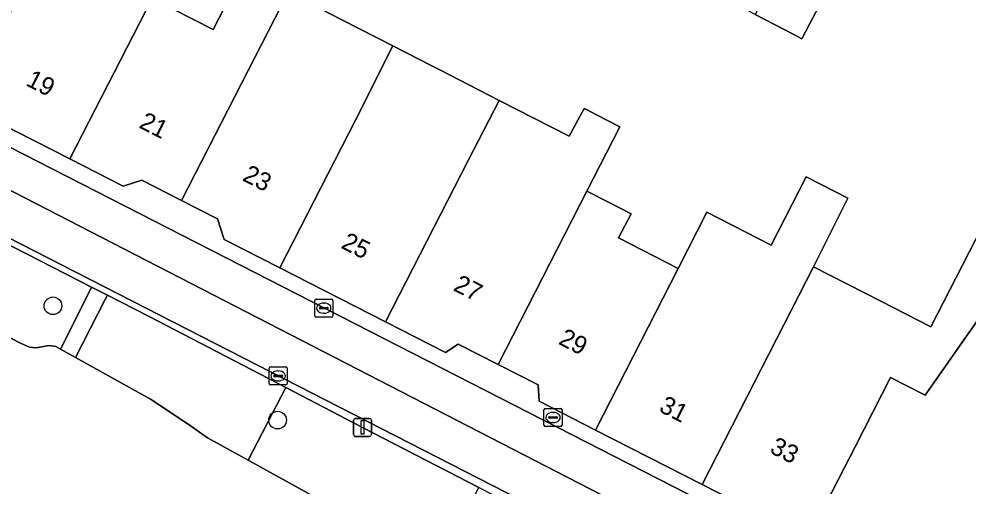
# Model space of a CAD drawing. Extents: x 160349 to 161355, y 381727 to 382854.
# Drawn here: x 161110 to 161162.6, y 382522.6 to 382548.4 of the extents above; entities that cross this region are included whole.
import ezdxf

# ---------------------------------------------------------------- set-up
doc = ezdxf.new("R2010")
doc.units = 0
for name, color, linetype in [('IMGEO_Boom', 7, 'Continuous'), ('IMGEO_Brandkraan', 7, 'Continuous'), ('IMGEO_Erf', 7, 'Continuous'), ('IMGEO_Groenvoorziening', 7, 'Continuous'), ('IMGEO_Kolk', 7, 'Continuous'), ('IMGEO_Lichtmast', 7, 'Continuous'), ('IMGEO_Pand', 7, 'Continuous'), ('IMGEO_Pand_nummerreeks', 7, 'Continuous'), ('IMGEO_Parkeervlak_open', 7, 'Continuous'), ('IMGEO_Rijbaan_lokaal_open', 7, 'Continuous'), ('IMGEO_Voetpad_open', 7, 'Continuous')]:
    doc.layers.add(name, color=color, linetype=linetype)

msp = doc.modelspace()

# ---------------------------------------------------------------- linework, layer by layer
at = {"layer": 'IMGEO_Boom'}
for centre in [(161111.866, 382532.54), (161124.302, 382526.209)]:
    msp.add_circle(centre, 0.489, dxfattribs=at)
at = {"layer": 'IMGEO_Brandkraan'}
for p, q in [((161139.051, 382525.932), (161139.051, 382526.784)), ((161139.126, 382526.858), (161139.978, 382526.858)), ((161139.353, 382526.401), (161139.751, 382526.401)), ((161139.539, 382526.638), (161139.564, 382526.638)), ((161140.052, 382526.784), (161140.052, 382525.932)), ((161139.31, 382526.352), (161139.31, 382526.364)), ((161139.748, 382526.315), (161139.35, 382526.315)), ((161139.562, 382526.078), (161139.537, 382526.078)), ((161139.794, 382526.364), (161139.794, 382526.352)), ((161139.978, 382525.858), (161139.126, 382525.858))]:
    msp.add_line(p, q, dxfattribs=at)
for points in [[(161139.051, 382525.932), (161139.051, 382526.784)], [(161139.126, 382526.858), (161139.978, 382526.858)], [(161140.052, 382526.784), (161140.052, 382525.932)], [(161139.978, 382525.858), (161139.126, 382525.858)]]:
    msp.add_lwpolyline(points, dxfattribs=at)
for centre, radius, start, end in [((161139.128, 382526.782), 0.0765, 91.552, 178.448), ((161139.128, 382526.782), 0.0765, 91.552, 178.448), ((161139.35, 382526.361), 0.0403, 85.8775, 175.7526), ((161139.755, 382526.363), 0.0386, 1.7309, 96.639), ((161139.976, 382526.782), 0.0765, 1.552, 88.448), ((161139.976, 382526.782), 0.0765, 1.552, 88.448), ((161139.128, 382525.934), 0.0765, 181.552, 268.448), ((161139.128, 382525.934), 0.0765, 181.552, 268.448), ((161139.347, 382526.351), 0.0366, 178.938, 274.7102), ((161139.751, 382526.358), 0.043, 264.8664, 352.4533), ((161139.976, 382525.934), 0.0765, 271.552, 358.448), ((161139.976, 382525.934), 0.0765, 271.552, 358.448)]:
    msp.add_arc(centre, radius, start, end, dxfattribs=at)
for centre, major_axis, ratio, start_param, end_param in [((161139.538, 382526.358), (-0.387, 0.002), 0.722429, 4.712389, 7.853982), ((161139.563, 382526.358), (-0.39, 0.002), 0.717154, 1.570796, 4.712389)]:
    msp.add_ellipse(centre, major_axis=major_axis, ratio=ratio, start_param=start_param, end_param=end_param, dxfattribs=at)
at = {"layer": 'IMGEO_Erf'}
msp.add_lwpolyline([(161153.745, 382548.138), (161153.32, 382547.329), (161152.88, 382547.56), (161150.751, 382548.68), (161147.991, 382550.133), (161150.898, 382555.655), (161151.527, 382555.318), (161153.647, 382554.181), (161155.767, 382553.044), (161156.205, 382552.809)], close=True, dxfattribs=at)
for points in [[(161117.356, 382549.567), (161120.734, 382547.833), (161122.442, 382551.16)], [(161126.608, 382549.026), (161127.903, 382548.361), (161130.676, 382546.939), (161132.798, 382545.851), (161133.277, 382545.605), (161136.571, 382543.916), (161140.446, 382541.929), (161141.286, 382543.462), (161141.475, 382543.365), (161141.921, 382543.136), (161143.256, 382542.45), (161141.433, 382538.889), (161142.667, 382538.255), (161143.873, 382537.635), (161143.183, 382536.305), (161146.475, 382534.615), (161148.064, 382537.724), (161151.625, 382535.902), (161153.561, 382539.686), (161155.875, 382538.501), (161153.974, 382534.7), (161157.744, 382532.771), (161160.473, 382531.376), (161163.988, 382538.25)], [(161164.985, 382534.505), (161160.156, 382527.59), (161158.232, 382528.578), (161156.291, 382524.776), (161154.017, 382520.322), (161154.621, 382519.985), (161153.914, 382518.611), (161144.343, 382500), (161140.585, 382492.693), (161185.947, 382469.846)]]:
    msp.add_lwpolyline(points, dxfattribs=at)
at = {"layer": 'IMGEO_Groenvoorziening'}
for points in [[(161097.617, 382541.983), (161096.592, 382540.002), (161095.719, 382538.315), (161096.814, 382537.521), (161099.319, 382536.014), (161110.063, 382530.468), (161110.566, 382530.26), (161110.935, 382530.21), (161111.663, 382530.343), (161112.031, 382530.28), (161112.282, 382530.14), (161112.994, 382531.563), (161114.004, 382533.577), (161103.946, 382538.725)], [(161124.761, 382528.013), (161117.186, 382531.948), (161114.882, 382533.127), (161114.762, 382532.893), (161113.116, 382529.676), (161117.264, 382527.366), (161119.399, 382525.959), (161120.416, 382525.239), (161122.667, 382523.995)], [(161124.761, 382528.013), (161122.667, 382523.995), (161128.952, 382520.522), (161129.395, 382521.219), (161133.633, 382519.041), (161134.424, 382520.538), (161135.451, 382522.484), (161129.002, 382525.81)]]:
    msp.add_lwpolyline(points, close=True, dxfattribs=at)
for points in [[(161117.264, 382527.366), (161113.116, 382529.676), (161112.282, 382530.14), (161112.031, 382530.28), (161111.663, 382530.343), (161110.935, 382530.21), (161110.566, 382530.26), (161110.063, 382530.468), (161099.319, 382536.014), (161096.814, 382537.521), (161095.719, 382538.315), (161093.303, 382533.644), (161108.286, 382525.274), (161101.71, 382512.598), (161112.273, 382507.176)], [(161126.823, 382518.328), (161127.977, 382519.339), (161128.952, 382520.522), (161122.667, 382523.995), (161120.416, 382525.239), (161119.399, 382525.959), (161117.264, 382527.366)]]:
    msp.add_lwpolyline(points, dxfattribs=at)
at = {"layer": 'IMGEO_Kolk'}
for p, q in [((161126.357, 382531.987), (161126.357, 382532.839)), ((161126.432, 382532.913), (161127.284, 382532.913)), ((161127.358, 382532.839), (161127.358, 382531.987)), ((161126.616, 382532.407), (161126.616, 382532.419)), ((161127.054, 382532.37), (161126.656, 382532.37)), ((161126.659, 382532.456), (161127.057, 382532.456)), ((161126.845, 382532.693), (161126.87, 382532.693)), ((161127.1, 382532.419), (161127.1, 382532.407)), ((161127.284, 382531.913), (161126.432, 382531.913)), ((161126.868, 382532.133), (161126.843, 382532.133)), ((161123.836, 382528.232), (161123.836, 382529.084)), ((161123.911, 382529.158), (161124.763, 382529.158)), ((161124.837, 382529.084), (161124.837, 382528.232)), ((161124.095, 382528.652), (161124.095, 382528.664)), ((161124.533, 382528.615), (161124.135, 382528.615)), ((161124.138, 382528.701), (161124.536, 382528.701)), ((161124.324, 382528.938), (161124.349, 382528.938)), ((161124.579, 382528.664), (161124.579, 382528.652)), ((161124.763, 382528.158), (161123.911, 382528.158)), ((161124.347, 382528.378), (161124.322, 382528.378))]:
    msp.add_line(p, q, dxfattribs=at)
for points in [[(161126.357, 382531.987), (161126.357, 382532.839)], [(161126.432, 382532.913), (161127.284, 382532.913)], [(161127.358, 382532.839), (161127.358, 382531.987)], [(161127.284, 382531.913), (161126.432, 382531.913)], [(161123.836, 382528.232), (161123.836, 382529.084)], [(161123.911, 382529.158), (161124.763, 382529.158)], [(161124.837, 382529.084), (161124.837, 382528.232)], [(161124.763, 382528.158), (161123.911, 382528.158)]]:
    msp.add_lwpolyline(points, dxfattribs=at)
for centre, radius, start, end in [((161126.434, 382532.837), 0.0765, 91.552, 178.448), ((161126.434, 382532.837), 0.0765, 91.552, 178.448), ((161127.282, 382532.837), 0.0765, 1.552, 88.448), ((161127.282, 382532.837), 0.0765, 1.552, 88.448), ((161126.656, 382532.416), 0.0403, 85.8775, 175.7526), ((161126.653, 382532.406), 0.0366, 178.938, 274.7102), ((161127.057, 382532.413), 0.043, 264.8664, 352.4533), ((161127.061, 382532.418), 0.0386, 1.7309, 96.639), ((161126.434, 382531.989), 0.0765, 181.552, 268.448), ((161126.434, 382531.989), 0.0765, 181.552, 268.448), ((161127.282, 382531.989), 0.0765, 271.552, 358.448), ((161127.282, 382531.989), 0.0765, 271.552, 358.448), ((161123.913, 382529.082), 0.0765, 91.552, 178.448), ((161123.913, 382529.082), 0.0765, 91.552, 178.448), ((161124.761, 382529.082), 0.0765, 1.552, 88.448), ((161124.761, 382529.082), 0.0765, 1.552, 88.448), ((161124.135, 382528.661), 0.0403, 85.8775, 175.7526), ((161124.132, 382528.651), 0.0366, 178.938, 274.7102), ((161124.536, 382528.658), 0.043, 264.8664, 352.4533), ((161124.54, 382528.663), 0.0386, 1.7309, 96.639), ((161123.913, 382528.234), 0.0765, 181.552, 268.448), ((161123.913, 382528.234), 0.0765, 181.552, 268.448), ((161124.761, 382528.234), 0.0765, 271.552, 358.448), ((161124.761, 382528.234), 0.0765, 271.552, 358.448)]:
    msp.add_arc(centre, radius, start, end, dxfattribs=at)
for centre, major_axis, ratio, start_param, end_param in [((161126.844, 382532.413), (-0.387, 0.002), 0.722429, 4.712389, 7.853982), ((161126.869, 382532.413), (-0.39, 0.002), 0.717154, 1.570796, 4.712389), ((161124.323, 382528.658), (-0.387, 0.002), 0.722429, 4.712389, 7.853982), ((161124.348, 382528.658), (-0.39, 0.002), 0.717154, 1.570796, 4.712389)]:
    msp.add_ellipse(centre, major_axis=major_axis, ratio=ratio, start_param=start_param, end_param=end_param, dxfattribs=at)
at = {"layer": 'IMGEO_Lichtmast'}
for p, q in [((161128.507, 382525.41), (161128.507, 382526.21)), ((161128.507, 382526.21), (161128.507, 382525.41)), ((161128.607, 382526.31), (161129.397, 382526.31)), ((161129.397, 382526.31), (161128.607, 382526.31)), ((161129.497, 382526.21), (161129.497, 382525.41)), ((161129.497, 382525.41), (161129.497, 382526.21)), ((161129.397, 382525.31), (161128.607, 382525.31)), ((161128.607, 382525.31), (161129.397, 382525.31))]:
    msp.add_line(p, q, dxfattribs=at)
msp.add_lwpolyline([(161128.927, 382526.185), (161129.077, 382526.185), (161129.077, 382525.435), (161128.927, 382525.435), (161128.927, 382526.185)], dxfattribs=at)
for centre, start, end in [((161128.607, 382526.21), 90, 180), ((161128.607, 382526.21), 90, 180), ((161129.397, 382526.21), 0, 90), ((161129.397, 382526.21), 360, 90), ((161128.607, 382525.41), 180, 270), ((161128.607, 382525.41), 180, 270), ((161129.397, 382525.41), 270, 0), ((161129.397, 382525.41), 270, 0)]:
    msp.add_arc(centre, 0.1, start, end, dxfattribs=at)
at = {"layer": 'IMGEO_Pand'}
for points in [[(161117.356, 382549.567), (161119.068, 382552.854), (161114.962, 382554.993), (161113.19, 382555.898), (161112.845, 382555.237), (161111.615, 382552.875), (161106.842, 382543.712), (161112.799, 382540.671)], [(161155.767, 382553.044), (161153.647, 382554.181), (161151.177, 382549.489), (161150.751, 382548.68), (161152.88, 382547.56), (161153.32, 382547.329), (161153.745, 382548.138), (161156.205, 382552.809)], [(161124.885, 382549.909), (161123.065, 382550.84), (161122.442, 382551.16), (161120.734, 382547.833), (161117.356, 382549.567), (161112.799, 382540.671), (161115.754, 382539.163), (161116.782, 382539.496), (161118.978, 382538.375)], [(161130.676, 382546.939), (161127.903, 382548.361), (161126.608, 382549.026), (161124.885, 382549.909), (161118.978, 382538.375), (161120.979, 382537.353), (161121.349, 382536.212), (161124.424, 382534.642), (161129.004, 382543.586), (161129.283, 382544.146)], [(161136.571, 382543.916), (161133.277, 382545.605), (161132.798, 382545.851), (161130.676, 382546.939), (161129.283, 382544.146), (161129.004, 382543.586), (161124.424, 382534.642), (161130.281, 382531.652), (161134.86, 382540.579)], [(161141.433, 382538.889), (161143.256, 382542.45), (161141.921, 382543.136), (161141.475, 382543.365), (161141.286, 382543.462), (161140.446, 382541.929), (161136.571, 382543.916), (161134.86, 382540.579), (161130.281, 382531.652), (161133.593, 382529.961), (161134.306, 382530.423), (161136.519, 382529.293)], [(161153.974, 382534.7), (161155.875, 382538.501), (161153.561, 382539.686), (161151.625, 382535.902), (161148.064, 382537.724), (161146.475, 382534.615), (161141.896, 382525.661), (161147.808, 382522.643)], [(161146.475, 382534.615), (161143.183, 382536.305), (161143.873, 382537.635), (161142.667, 382538.255), (161141.433, 382538.889), (161136.519, 382529.293), (161138.733, 382528.163), (161138.78, 382527.252), (161141.896, 382525.661)], [(161153.974, 382534.7), (161147.808, 382522.643), (161150.977, 382521.025), (161151.709, 382521.499), (161154.017, 382520.322), (161156.291, 382524.776), (161158.232, 382528.578), (161160.156, 382527.59), (161164.985, 382534.505), (161166.602, 382536.916), (161163.988, 382538.25), (161160.473, 382531.376), (161157.744, 382532.771)]]:
    msp.add_lwpolyline(points, close=True, dxfattribs=at)
at = {"layer": 'IMGEO_Parkeervlak_open'}
for points in [[(161100.654, 382545.833), (161100.145, 382546.084), (161099.222, 382544.216), (161152.05, 382517.011), (161152.402, 382517.694)], [(161151.756, 382519.701), (161100.654, 382545.833)]]:
    msp.add_lwpolyline(points, dxfattribs=at)
at = {"layer": 'IMGEO_Rijbaan_lokaal_open'}
for points in [[(161146.907, 382511.514), (161148.728, 382510.563), (161152.05, 382517.011), (161099.222, 382544.216), (161100.145, 382546.084), (161099.682, 382546.313)], [(161097.585, 382542.348), (161097.76, 382542.259), (161143.88, 382518.659), (161144.748, 382518.162)]]:
    msp.add_lwpolyline(points, dxfattribs=at)
at = {"layer": 'IMGEO_Voetpad_open'}
for points in [[(161100.654, 382545.833), (161151.756, 382519.701), (161151.795, 382519.685), (161153.914, 382518.611), (161154.621, 382519.985), (161154.017, 382520.322), (161151.709, 382521.499), (161150.977, 382521.025), (161147.808, 382522.643), (161141.896, 382525.661), (161138.78, 382527.252), (161138.733, 382528.163), (161136.519, 382529.293), (161134.306, 382530.423), (161133.593, 382529.961), (161130.281, 382531.652), (161124.424, 382534.642), (161121.349, 382536.212), (161120.979, 382537.353), (161118.978, 382538.375), (161116.782, 382539.496), (161115.754, 382539.163), (161112.799, 382540.671), (161106.842, 382543.712)], [(161097.76, 382542.259), (161097.617, 382541.983), (161103.946, 382538.725), (161114.004, 382533.577), (161114.882, 382533.127), (161117.186, 382531.948), (161124.761, 382528.013), (161129.002, 382525.81), (161135.451, 382522.484), (161136.269, 382522.061), (161140.788, 382519.72), (161144.784, 382517.649)], [(161144.748, 382518.162), (161143.88, 382518.659), (161097.76, 382542.259)]]:
    msp.add_lwpolyline(points, dxfattribs=at)
msp.add_lwpolyline([(161114.882, 382533.127), (161114.004, 382533.577), (161112.994, 382531.563), (161112.282, 382530.14), (161113.116, 382529.676), (161114.762, 382532.893)], close=True, dxfattribs=at)

# ---------------------------------------------------------------- texts
at = {"layer": 'IMGEO_Pand_nummerreeks'}
for s, rotation, p in [('19', 332.9564, (161110.311, 382544.772)), ('21', 332.9507, (161116.573, 382542.433)), ('23', 332.9507, (161122.304, 382539.506)), ('25', 332.9564, (161127.763, 382535.768)), ('27', 332.9564, (161133.978, 382533.421)), ('29', 332.9564, (161139.797, 382530.45)), ('31', 332.9541, (161145.363, 382526.721)), ('33', 332.98, (161151.493, 382524.438))]:
    msp.add_text(s, height=1, rotation=rotation, dxfattribs=at).set_placement(p)

doc.saveas('drawing.dxf')
